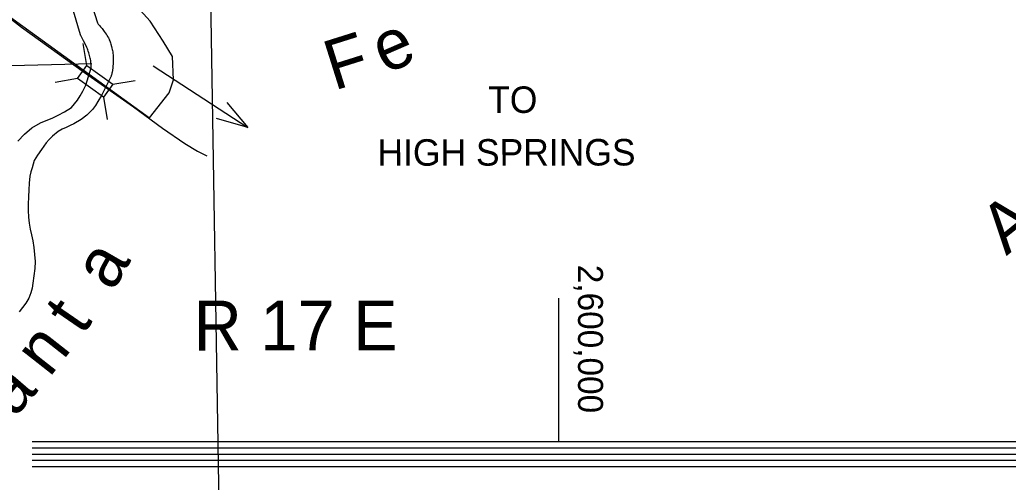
# Model space of a CAD drawing. Extents: x 2480962 to 2688785, y 277103 to 599240.
# Drawn here: x 2559896 to 2575740, y 304918 to 312336 of the extents above; entities that cross this region are included whole.
import ezdxf

# ---------------------------------------------------------------- set-up
doc = ezdxf.new("R2010")
doc.units = 0
for name, color, linetype in [('Bridges', 7, 'Continuous'), ('Coordinate ticks Lat Longs', 7, 'Continuous'), ('Coordinate ticks State Plane', 7, 'Continuous'), ('Culture', 7, 'Continuous'), ('Default', 7, 'Continuous'), ('Divided_Highway', 7, 'Continuous'), ('Lakes and Ponds', 7, 'Continuous'), ('Map Border', 7, 'Continuous'), ('Narrow River Creek and Branch and Slough', 7, 'Continuous'), ('Section Lines', 7, 'Continuous'), ('State Park', 7, 'Continuous'), ('Township and Range Text', 7, 'Continuous'), ('US Highways Related Text', 7, 'Continuous'), ('US Routes Highway Center Lines', 7, 'Continuous')]:
    doc.layers.add(name, color=color, linetype=linetype)

msp = doc.modelspace()

# ---------------------------------------------------------------- linework, layer by layer
at = {"layer": 'Bridges'}
for p, q in [((2560969.134, 311600.299), (2560909.482, 311957.389)), ((2560820.414, 311391.928), (2560463.324, 311332.276)), ((2561385.876, 311302.86), (2561742.967, 311362.511)), ((2561237.157, 311094.489), (2561296.808, 310737.398))]:
    msp.add_line(p, q, dxfattribs=at)
msp.add_lwpolyline([(2560969.134, 311600.299), (2561385.876, 311302.86), (2561237.157, 311094.489), (2560820.414, 311391.928)], close=True, dxfattribs=at)
at = {"layer": 'Coordinate ticks Lat Longs'}
msp.add_line((2568537.454, 305569.919), (2568537.411, 307869.919), dxfattribs=at)
at = {"layer": 'Divided_Highway'}
msp.add_line((2563531.487, 277734.562), (2562783.117, 323186.248), dxfattribs=at)
at = {"layer": 'Lakes and Ponds'}
for points in [[(2560868.167, 312096.951), (2560548.843, 313187.7)], [(2560900.463, 313043.683), (2561140.761, 312285.284), (2561153.325, 312267.669), (2561163.359, 312254.293), (2561172.47, 312242.857), (2561188.923, 312223.242), (2561214.035, 312194.123), (2561226.412, 312179.39), (2561238.442, 312164.35), (2561249.102, 312150.357), (2561267.126, 312125.515), (2561280.078, 312106.514), (2561289.451, 312092.012), (2561302.934, 312069.796), (2561315.68, 312046.943), (2561321.898, 312034.684), (2561326.919, 312023.839), (2561331.026, 312014.263), (2561337.658, 311997.315), (2561342.247, 311984.458), (2561348.662, 311964.95), (2561354.709, 311945.196), (2561365.345, 311908.063), (2561372.549, 311880.158), (2561377.39, 311859.147), (2561380.652, 311843.321), (2561384.873, 311819.439), (2561388.187, 311795.345), (2561390.405, 311773.866), (2561391.89, 311755.041), (2561393.521, 311722.058), (2561393.979, 311697.307), (2561393.531, 311660.207), (2561391.83, 311623.192), (2561389.984, 311598.093), (2561388.208, 311579.292), (2561384.892, 311551.121), (2561382.932, 311537.048), (2561380.765, 311522.98), (2561376.523, 311497.506), (2561372.961, 311478.521), (2561369.908, 311464.378), (2561367.336, 311453.839), (2561362.913, 311438.158), (2561360.409, 311430.383), (2561357.684, 311422.655), (2561357.162, 311421.305), (2561356.75, 311420.307), (2561356.103, 311418.825), (2561233.532, 311173.583)], [(2560952.471, 311285.728), (2561037.967, 311566.459), (2561038.721, 311572.948), (2561039.207, 311578.639), (2561039.692, 311588.615), (2561039.779, 311596.1), (2561039.514, 311607.313), (2561038.842, 311618.478), (2561035.522, 311655.169), (2561032.17, 311682.62), (2561029.029, 311703.156), (2561026.259, 311718.525), (2561021.348, 311741.515), (2561015.417, 311764.418), (2561003.823, 311803.525), (2560994.394, 311832.364), (2560986.756, 311853.698), (2560980.643, 311869.526), (2560970.756, 311892.976), (2560959.887, 311916.065), (2560917.311, 312000.943), (2560874.141, 312085.45), (2560871.162, 312091.205), (2560868.167, 312096.951)], [(2559864.716, 310386.19), (2559969.767, 310503.297), (2560087.008, 310602.498), (2560226.453, 310683.886), (2560320.456, 310719.574), (2560414.065, 310755.714), (2560513.341, 310805.306), (2560611.405, 310857.665), (2560726.911, 310928.82), (2560819.944, 311045.814), (2560865.268, 311116.279), (2560906.721, 311188.778), (2560952.471, 311285.728)], [(2561233.532, 311173.583), (2561204.294, 311122.899), (2561147.142, 311024.258), (2561107.039, 310960.366), (2561062.196, 310899.331), (2560968.934, 310806.36), (2560879.468, 310735.449), (2560763.944, 310666.296), (2560701.186, 310637.494), (2560638.291, 310609.063), (2560572.765, 310579.136), (2560508.689, 310545.785), (2560419.299, 310466.866), (2560365.561, 310417.295), (2560316.117, 310363.791), (2560245.04, 310255.01), (2560179.82, 310162.302), (2560126.54, 310077.713), (2560093.577, 309963.281), (2560074.501, 309895.466), (2560058.82, 309826.808), (2560047.079, 309716.802), (2560040.888, 309606.402), (2560034.25, 309493.229), (2560029.022, 309380.044), (2560028.49, 309275.957), (2560035.012, 309171.874), (2560047.787, 309073.536), (2560064.922, 308975.94), (2560084.967, 308884.079), (2560104.733, 308792.111), (2560121.421, 308681.425), (2560132.889, 308570.132), (2560139.782, 308456.995), (2560137.047, 308343.924), (2560123.289, 308227.48), (2560105.209, 308111.375), (2560091.996, 308032.825), (2560074.649, 307954.919), (2560040.554, 307870.229), (2559992.068, 307791.972), (2559940.304, 307720.93), (2559885.224, 307652.825)]]:
    msp.add_lwpolyline(points, dxfattribs=at)
at = {"layer": 'Map Border'}
for p, q in [((2560092.252, 305569.894), (2681270.591, 305571.664)), ((2560092.28, 305469.892), (2681370.595, 305471.663)), ((2560092.308, 305369.89), (2681470.599, 305371.662)), ((2560092.336, 305269.889), (2681570.603, 305271.661)), ((2560092.364, 305169.887), (2681670.607, 305171.66))]:
    msp.add_line(p, q, dxfattribs=at)
at = {"layer": 'Narrow River Creek and Branch and Slough'}
for points in [[(2560868.167, 312096.951), (2560548.843, 313187.7)], [(2560868.167, 312096.951), (2560548.843, 313187.7)], [(2560952.471, 311285.728), (2561037.967, 311566.459), (2561038.721, 311572.948), (2561039.207, 311578.639), (2561039.692, 311588.615), (2561039.779, 311596.1), (2561039.514, 311607.313), (2561038.842, 311618.478), (2561035.522, 311655.169), (2561032.17, 311682.62), (2561029.029, 311703.156), (2561026.259, 311718.525), (2561021.348, 311741.515), (2561015.417, 311764.418), (2561003.823, 311803.525), (2560994.394, 311832.364), (2560986.756, 311853.698), (2560980.643, 311869.526), (2560970.756, 311892.976), (2560959.887, 311916.065), (2560917.311, 312000.943), (2560874.141, 312085.45), (2560871.162, 312091.205), (2560868.167, 312096.951)], [(2560952.471, 311285.728), (2561037.967, 311566.459), (2561038.721, 311572.948), (2561039.207, 311578.639), (2561039.692, 311588.615), (2561039.779, 311596.1), (2561039.514, 311607.313), (2561038.842, 311618.478), (2561035.522, 311655.169), (2561032.17, 311682.62), (2561029.029, 311703.156), (2561026.259, 311718.525), (2561021.348, 311741.515), (2561015.417, 311764.418), (2561003.823, 311803.525), (2560994.394, 311832.364), (2560986.756, 311853.698), (2560980.643, 311869.526), (2560970.756, 311892.976), (2560959.887, 311916.065), (2560917.311, 312000.943), (2560874.141, 312085.45), (2560871.162, 312091.205), (2560868.167, 312096.951)], [(2559864.716, 310386.19), (2559969.767, 310503.297), (2560087.008, 310602.498), (2560226.453, 310683.886), (2560320.456, 310719.574), (2560414.065, 310755.714), (2560513.341, 310805.306), (2560611.405, 310857.665), (2560726.911, 310928.82), (2560819.944, 311045.814), (2560865.268, 311116.279), (2560906.721, 311188.778), (2560952.471, 311285.728)], [(2559864.716, 310386.19), (2559969.767, 310503.297), (2560087.008, 310602.498), (2560226.453, 310683.886), (2560320.456, 310719.574), (2560414.065, 310755.714), (2560513.341, 310805.306), (2560611.405, 310857.665), (2560726.911, 310928.82), (2560819.944, 311045.814), (2560865.268, 311116.279), (2560906.721, 311188.778), (2560952.471, 311285.728)]]:
    msp.add_lwpolyline(points, dxfattribs=at)
at = {"layer": 'Section Lines'}
msp.add_line((2557654.139, 311556.852), (2561049.666, 311632.365), dxfattribs=at)
at = {"layer": 'State Park'}
for p, q in [((2559428.84, 312605.765), (2561973.843, 310765.654)), ((2561985.424, 312314.313), (2561823.615, 312492.423)), ((2562195.776, 311990.477), (2561985.424, 312314.313)), ((2562341.404, 311747.6), (2562195.776, 311990.477)), ((2562357.585, 311375.189), (2562341.404, 311747.6)), ((2562292.861, 311164.696), (2562357.585, 311375.189)), ((2561973.843, 310765.654), (2562292.861, 311164.696))]:
    msp.add_line(p, q, dxfattribs=at)
at = {"layer": 'US Highways Related Text'}
msp.add_line((2562032.782, 311596.829), (2563550.71, 310607.958), dxfattribs=at)
msp.add_lwpolyline([(2563214.768, 311009.962), (2563550.71, 310607.958), (2563047.237, 310752.8)], dxfattribs=at)
at = {"layer": 'US Routes Highway Center Lines'}
msp.add_lwpolyline([(2559396.002, 312623.778), (2559924.601, 312216.614), (2560931.796, 311488.004), (2561717.551, 310937.976), (2562181.861, 310595.101), (2562539.022, 310352.231), (2562746.176, 310230.796), (2562896.184, 310152.221)], dxfattribs=at)

# ---------------------------------------------------------------- texts
at = {"layer": 'Coordinate ticks State Plane'}
msp.add_text('2,600,000', height=400, rotation=270.0011028, dxfattribs=at).set_placement((2568844.395, 308405.586))
at = {"layer": 'Culture'}
msp.add_text('A', height=800, rotation=38.9576861, dxfattribs=at).set_placement((2575709.228, 308543.152))
at = {"layer": 'Default'}
for s, rotation, p in [('F', 17.5024306, (2564933.94, 311196.505)), ('e', 23.4930972, (2565750.196, 311458.271)), ('a', 59.9748222, (2561387.924, 307963.938)), ('t', 55.4405472, (2560900.437, 307258.93)), ('n', 51.8398833, (2560369.845, 306585.971)), ('a', 49.0619972, (2559808.265, 305938.855))]:
    msp.add_text(s, height=800, rotation=rotation, dxfattribs=at).set_placement(p)
at = {"layer": 'Township and Range Text'}
msp.add_text('R 17 E', height=800, rotation=0.0166778, dxfattribs=at).set_placement((2562683.018, 307030.733))
at = {"layer": 'US Highways Related Text'}
for s, rotation, p in [('TO', 0.0671278, (2567404.122, 310841.367)), ('HIGH SPRINGS', 0.067125, (2565629.347, 309994.187))]:
    msp.add_text(s, height=425, rotation=rotation, dxfattribs=at).set_placement(p)

doc.saveas('drawing.dxf')
